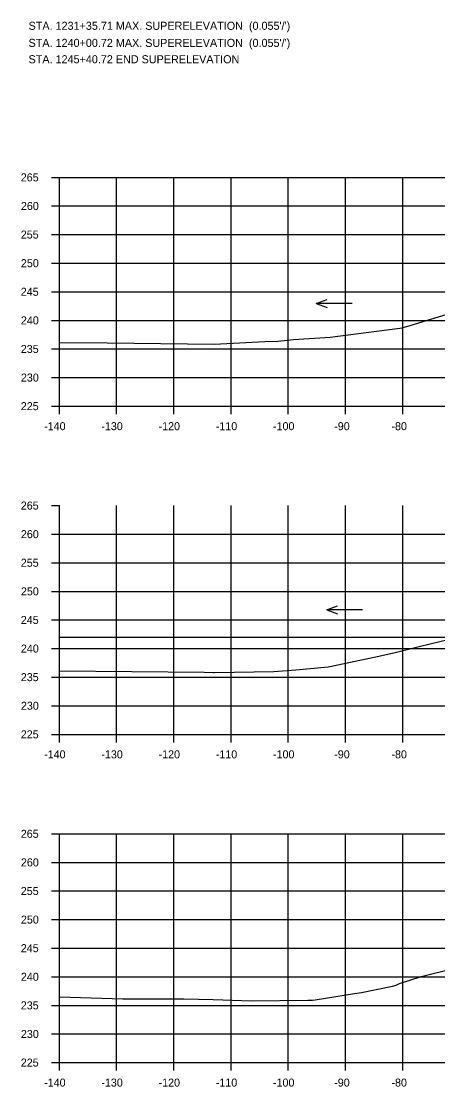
# Model space of a CAD drawing. Extents: x 1342547 to 1344156, y -1532351 to -1517216.
# Drawn here: x 1342556.2 to 1342629, y -1528924.3 to -1528738.1 of the extents above; entities that cross this region are included whole.
import ezdxf

# ---------------------------------------------------------------- set-up
doc = ezdxf.new("R2010")
doc.units = 0
for name, color, linetype in [('R_Axis', 7, 'Continuous'), ('R_Axis Annot', 7, 'Continuous'), ('R_Border Notes', 7, 'Continuous'), ('R_Exist Surface', 7, 'Continuous'), ('R_Grid', 7, 'Continuous'), ('R_Water', 7, 'Continuous')]:
    doc.layers.add(name, color=color, linetype=linetype)

msp = doc.modelspace()

# ---------------------------------------------------------------- linework, layer by layer
at = {"layer": 'R_Axis'}
for p, q in [((1342561.47, -1528765.36), (1342562.87, -1528765.36)), ((1342562.87, -1528805.36), (1342562.87, -1528765.36)), ((1342561.47, -1528770.36), (1342562.87, -1528770.36)), ((1342561.47, -1528775.36), (1342562.87, -1528775.36)), ((1342561.47, -1528780.36), (1342562.87, -1528780.36)), ((1342561.47, -1528785.36), (1342562.87, -1528785.36)), ((1342561.47, -1528790.36), (1342562.87, -1528790.36)), ((1342561.47, -1528795.36), (1342562.87, -1528795.36)), ((1342561.47, -1528800.36), (1342562.87, -1528800.36)), ((1342561.47, -1528805.36), (1342562.87, -1528805.36)), ((1342562.87, -1528805.36), (1342842.87, -1528805.36)), ((1342562.87, -1528806.76), (1342562.87, -1528805.36)), ((1342572.87, -1528806.76), (1342572.87, -1528805.36)), ((1342582.87, -1528806.76), (1342582.87, -1528805.36)), ((1342592.87, -1528806.76), (1342592.87, -1528805.36)), ((1342602.87, -1528806.76), (1342602.87, -1528805.36)), ((1342612.87, -1528806.76), (1342612.87, -1528805.36)), ((1342622.87, -1528806.76), (1342622.87, -1528805.36)), ((1342561.47, -1528822.74), (1342562.87, -1528822.74)), ((1342562.87, -1528862.74), (1342562.87, -1528822.74)), ((1342561.47, -1528827.74), (1342562.87, -1528827.74)), ((1342561.47, -1528832.74), (1342562.87, -1528832.74)), ((1342561.47, -1528837.74), (1342562.87, -1528837.74)), ((1342561.47, -1528842.74), (1342562.87, -1528842.74)), ((1342561.47, -1528847.74), (1342562.87, -1528847.74)), ((1342561.47, -1528852.74), (1342562.87, -1528852.74)), ((1342561.47, -1528857.74), (1342562.87, -1528857.74)), ((1342561.47, -1528862.74), (1342562.87, -1528862.74)), ((1342562.87, -1528862.74), (1342842.87, -1528862.74)), ((1342562.87, -1528864.14), (1342562.87, -1528862.74)), ((1342572.87, -1528864.14), (1342572.87, -1528862.74)), ((1342582.87, -1528864.14), (1342582.87, -1528862.74)), ((1342592.87, -1528864.14), (1342592.87, -1528862.74)), ((1342602.87, -1528864.14), (1342602.87, -1528862.74)), ((1342612.87, -1528864.14), (1342612.87, -1528862.74)), ((1342622.87, -1528864.14), (1342622.87, -1528862.74)), ((1342561.47, -1528880.13), (1342562.87, -1528880.13)), ((1342562.87, -1528920.13), (1342562.87, -1528880.13)), ((1342561.47, -1528885.13), (1342562.87, -1528885.13)), ((1342561.47, -1528890.13), (1342562.87, -1528890.13)), ((1342561.47, -1528895.13), (1342562.87, -1528895.13)), ((1342561.47, -1528900.13), (1342562.87, -1528900.13)), ((1342561.47, -1528905.13), (1342562.87, -1528905.13)), ((1342561.47, -1528910.13), (1342562.87, -1528910.13)), ((1342561.47, -1528915.13), (1342562.87, -1528915.13)), ((1342561.47, -1528920.13), (1342562.87, -1528920.13)), ((1342562.87, -1528920.13), (1342842.87, -1528920.13)), ((1342562.87, -1528921.53), (1342562.87, -1528920.13)), ((1342572.87, -1528921.53), (1342572.87, -1528920.13)), ((1342582.87, -1528921.53), (1342582.87, -1528920.13)), ((1342592.87, -1528921.53), (1342592.87, -1528920.13)), ((1342602.87, -1528921.53), (1342602.87, -1528920.13)), ((1342612.87, -1528921.53), (1342612.87, -1528920.13)), ((1342622.87, -1528921.53), (1342622.87, -1528920.13))]:
    msp.add_line(p, q, dxfattribs=at)
at = {"layer": 'R_Exist Surface'}
for points in [[(1342562.87, -1528794.24), (1342571.22, -1528794.29), (1342589.89, -1528794.53), (1342598.79, -1528794.06), (1342601.03, -1528793.99), (1342603.76, -1528793.7), (1342610.2, -1528793.28), (1342618.29, -1528792.25), (1342622.35, -1528791.71), (1342622.69, -1528791.65), (1342622.94, -1528791.58), (1342624.33, -1528791.18), (1342632.58, -1528788.68)], [(1342562.87, -1528851.65), (1342588.15, -1528851.89), (1342589.75, -1528851.9), (1342589.85, -1528851.9), (1342589.94, -1528851.9), (1342600.37, -1528851.76), (1342604.19, -1528851.48), (1342609.85, -1528850.95), (1342610.42, -1528850.81), (1342618.68, -1528849.07), (1342621.56, -1528848.41), (1342625.74, -1528847.4), (1342631.53, -1528845.98)], [(1342562.87, -1528908.63), (1342573.96, -1528908.99), (1342584.6, -1528909), (1342589.75, -1528909.12), (1342596.45, -1528909.31), (1342606.3, -1528909.23), (1342607.12, -1528909.23), (1342607.58, -1528909.17), (1342614.43, -1528908.05), (1342615.65, -1528907.85), (1342621.06, -1528906.79), (1342621.74, -1528906.58), (1342622.28, -1528906.28), (1342626.12, -1528905.08), (1342632.21, -1528903.57)]]:
    msp.add_lwpolyline(points, dxfattribs=at)
at = {"layer": 'R_Grid'}
for p, q in [((1342562.87, -1528765.36), (1342842.87, -1528765.36)), ((1342562.87, -1528805.36), (1342562.87, -1528765.36)), ((1342572.87, -1528805.36), (1342572.87, -1528765.36)), ((1342582.87, -1528805.36), (1342582.87, -1528765.36)), ((1342592.87, -1528805.36), (1342592.87, -1528765.36)), ((1342602.87, -1528805.36), (1342602.87, -1528765.36)), ((1342612.87, -1528805.36), (1342612.87, -1528765.36)), ((1342622.87, -1528805.36), (1342622.87, -1528765.36)), ((1342562.87, -1528770.36), (1342842.87, -1528770.36)), ((1342562.87, -1528775.36), (1342842.87, -1528775.36)), ((1342562.87, -1528780.36), (1342842.87, -1528780.36)), ((1342562.87, -1528785.36), (1342842.87, -1528785.36)), ((1342562.87, -1528790.36), (1342842.87, -1528790.36)), ((1342562.87, -1528795.36), (1342842.87, -1528795.36)), ((1342562.87, -1528800.36), (1342842.87, -1528800.36)), ((1342562.87, -1528805.36), (1342842.87, -1528805.36)), ((1342562.87, -1528862.74), (1342562.87, -1528822.74)), ((1342572.87, -1528862.74), (1342572.87, -1528822.74)), ((1342582.87, -1528862.74), (1342582.87, -1528822.74)), ((1342592.87, -1528862.74), (1342592.87, -1528822.74)), ((1342602.87, -1528862.74), (1342602.87, -1528822.74)), ((1342612.87, -1528862.74), (1342612.87, -1528822.74)), ((1342622.87, -1528862.74), (1342622.87, -1528822.74)), ((1342562.87, -1528827.74), (1342842.87, -1528827.74)), ((1342562.87, -1528832.74), (1342842.87, -1528832.74)), ((1342562.87, -1528837.74), (1342842.87, -1528837.74)), ((1342562.87, -1528842.74), (1342842.87, -1528842.74)), ((1342562.87, -1528845.74), (1342842.87, -1528845.74)), ((1342562.87, -1528847.74), (1342842.87, -1528847.74)), ((1342562.87, -1528852.74), (1342842.87, -1528852.74)), ((1342562.87, -1528857.74), (1342842.87, -1528857.74)), ((1342562.87, -1528862.74), (1342842.87, -1528862.74)), ((1342562.87, -1528880.13), (1342842.87, -1528880.13)), ((1342562.87, -1528920.13), (1342562.87, -1528880.13)), ((1342572.87, -1528920.13), (1342572.87, -1528880.13)), ((1342582.87, -1528920.13), (1342582.87, -1528880.13)), ((1342592.87, -1528920.13), (1342592.87, -1528880.13)), ((1342602.87, -1528920.13), (1342602.87, -1528880.13)), ((1342612.87, -1528920.13), (1342612.87, -1528880.13)), ((1342622.87, -1528920.13), (1342622.87, -1528880.13)), ((1342562.87, -1528885.13), (1342842.87, -1528885.13)), ((1342562.87, -1528890.13), (1342842.87, -1528890.13)), ((1342562.87, -1528895.13), (1342842.87, -1528895.13)), ((1342562.87, -1528900.13), (1342842.87, -1528900.13)), ((1342562.87, -1528905.13), (1342842.87, -1528905.13)), ((1342562.87, -1528910.13), (1342842.87, -1528910.13)), ((1342562.87, -1528915.13), (1342842.87, -1528915.13)), ((1342562.87, -1528920.13), (1342842.87, -1528920.13))]:
    msp.add_line(p, q, dxfattribs=at)
at = {"layer": 'R_Water'}
for p, q in [((1342607.76, -1528787.41), (1342609.68, -1528786.71)), ((1342614.04, -1528787.41), (1342607.76, -1528787.41)), ((1342607.76, -1528787.41), (1342609.68, -1528788.11)), ((1342609.58, -1528840.97), (1342611.5, -1528840.27)), ((1342615.86, -1528840.97), (1342609.58, -1528840.97)), ((1342609.58, -1528840.97), (1342611.5, -1528841.67))]:
    msp.add_line(p, q, dxfattribs=at)

# ---------------------------------------------------------------- texts
at = {"layer": 'R_Axis Annot'}
for s, p in [('265', (1342556.12, -1528766.06)), ('260', (1342556.14, -1528771.06)), ('255', (1342556.12, -1528776.06)), ('250', (1342556.14, -1528781.06)), ('245', (1342556.12, -1528786.06)), ('240', (1342556.14, -1528791.06)), ('235', (1342556.12, -1528796.06)), ('230', (1342556.14, -1528801.06)), ('225', (1342556.12, -1528806.06)), ('-140', (1342560.2, -1528809.56)), ('-130', (1342570.2, -1528809.56)), ('-120', (1342580.2, -1528809.56)), ('-110', (1342590.2, -1528809.56)), ('-100', (1342600.2, -1528809.56)), ('-90', (1342610.9, -1528809.56)), ('-80', (1342620.9, -1528809.56)), ('265', (1342556.12, -1528823.44)), ('260', (1342556.14, -1528828.44)), ('255', (1342556.12, -1528833.44)), ('250', (1342556.14, -1528838.44)), ('245', (1342556.12, -1528843.44)), ('240', (1342556.14, -1528848.44)), ('235', (1342556.12, -1528853.44)), ('230', (1342556.14, -1528858.44)), ('225', (1342556.12, -1528863.44)), ('-140', (1342560.2, -1528866.94)), ('-130', (1342570.2, -1528866.94)), ('-120', (1342580.2, -1528866.94)), ('-110', (1342590.2, -1528866.94)), ('-100', (1342600.2, -1528866.94)), ('-90', (1342610.9, -1528866.94)), ('-80', (1342620.9, -1528866.94)), ('265', (1342556.12, -1528880.83)), ('260', (1342556.14, -1528885.83)), ('255', (1342556.12, -1528890.83)), ('250', (1342556.14, -1528895.83)), ('245', (1342556.12, -1528900.83)), ('240', (1342556.14, -1528905.83)), ('235', (1342556.12, -1528910.83)), ('230', (1342556.14, -1528915.83)), ('225', (1342556.12, -1528920.83)), ('-140', (1342560.2, -1528924.33)), ('-130', (1342570.2, -1528924.33)), ('-120', (1342580.2, -1528924.33)), ('-110', (1342590.2, -1528924.33)), ('-100', (1342600.2, -1528924.33)), ('-90', (1342610.9, -1528924.33)), ('-80', (1342620.9, -1528924.33))]:
    msp.add_text(s, height=1.4, dxfattribs=at).set_placement(p)
at = {"layer": 'R_Border Notes'}
for s, p in [("STA. 1231+35.71 MAX. SUPERELEVATION  (0.055'/')", (1342557.48, -1528739.56)), ("STA. 1240+00.72 MAX. SUPERELEVATION  (0.055'/')", (1342557.48, -1528742.55)), ('STA. 1245+40.72 END SUPERELEVATION', (1342557.48, -1528745.41))]:
    msp.add_text(s, height=1.41, dxfattribs=at).set_placement(p)

doc.saveas('drawing.dxf')
